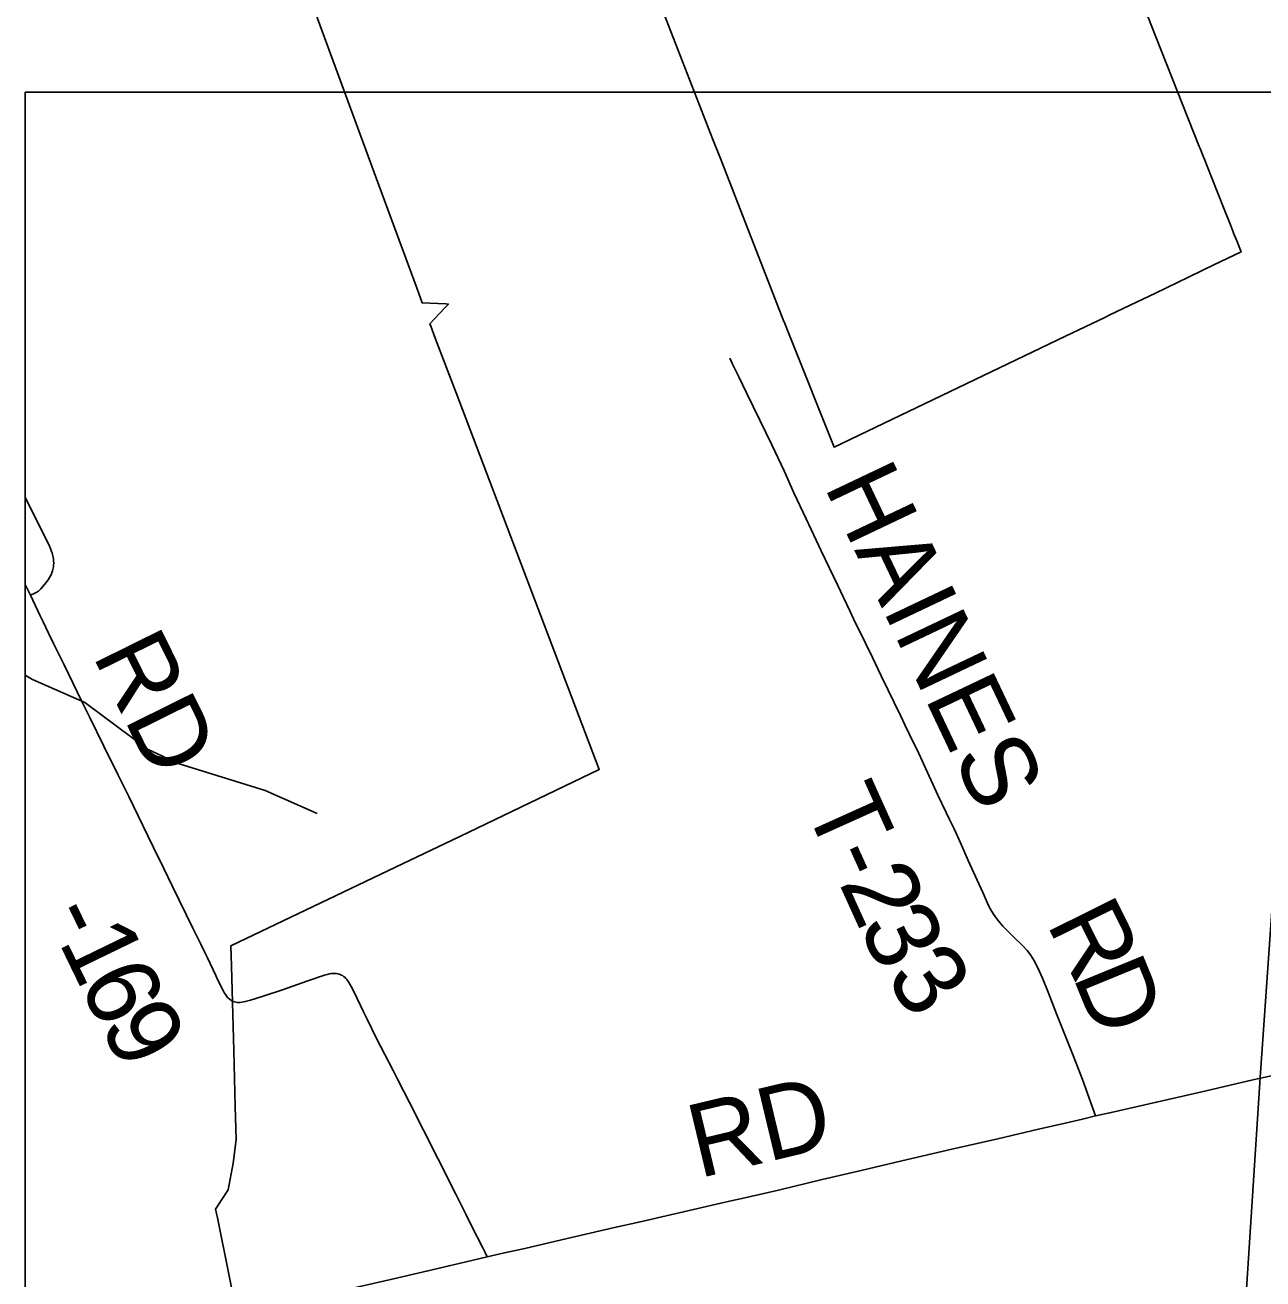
# Model space of a CAD drawing. Extents: x -1.4 to 35.4, y 0 to 22.
# Drawn here: x 9.63 to 10.589, y 18.935 to 19.907 of the extents above; entities that cross this region are included whole.
import ezdxf

# ---------------------------------------------------------------- set-up
doc = ezdxf.new("R2010")
doc.units = 0
for name, color, linetype in [('GM_X_County_Road', 7, 'Continuous'), ('GM_X_County_Road_Text', 7, 'Continuous'), ('GM_X_County_Text', 7, 'Continuous'), ('GM_X_Minor_River', 7, 'Continuous'), ('GM_X_Township_Road', 7, 'Continuous'), ('GM_X_Township_Road_Text', 7, 'Continuous'), ('SC_Scratch1', 7, 'Continuous'), ('SH_Border', 7, 'Continuous')]:
    doc.layers.add(name, color=color, linetype=linetype)

msp = doc.modelspace()

# ---------------------------------------------------------------- linework, layer by layer
at = {"layer": 'GM_X_County_Road'}
msp.add_line((10.58726, 19.09016), (10.6385, 19.10166), dxfattribs=at)
for points in [[(10.45937, 19.06101), (10.4717, 19.06364), (10.50679, 19.07154), (10.54183, 19.07967), (10.58049, 19.08864), (10.58726, 19.09016)], [(9.98814, 18.95174), (10.00141, 18.95477), (10.01719, 18.95822), (10.04562, 18.9649), (10.08679, 18.97443), (10.10556, 18.97872), (10.13344, 18.98502), (10.16914, 18.99337), (10.17819, 18.99553), (10.18545, 18.99706), (10.20486, 19.00138), (10.21393, 19.00353), (10.24775, 19.01172), (10.278, 19.01879), (10.30945, 19.02616), (10.34819, 19.03512), (10.38392, 19.04334), (10.41538, 19.05069), (10.43599, 19.05529), (10.44931, 19.05845), (10.45937, 19.06101)], [(9.62989, 18.85875), (9.65492, 18.86596), (9.69968, 18.87889), (9.71821, 18.88411), (9.72777, 18.88683), (9.73494, 18.88887), (9.74391, 18.89138), (9.75948, 18.89565), (9.79363, 18.90497), (9.81047, 18.90931), (9.83211, 18.91501), (9.86281, 18.92277), (9.87307, 18.92521), (9.88824, 18.9285), (9.91428, 18.93448), (9.94215, 18.94082), (9.95846, 18.94481), (9.97174, 18.94798), (9.98814, 18.95174)]]:
    msp.add_lwpolyline(points, dxfattribs=at)
at = {"layer": 'GM_X_County_Text'}
for points in [[(10.50004, 19.91336), (10.50623, 19.89752), (10.53988, 19.81262), (10.54054, 19.81096), (10.54337, 19.80382), (10.54365, 19.80312), (10.54937, 19.78868), (10.55426, 19.77635), (10.55914, 19.76403), (10.56403, 19.7517), (10.56648, 19.74552), (10.56654, 19.74537), (10.56891, 19.73938), (10.57227, 19.73091), (10.57233, 19.73076), (10.57227, 19.73073), (10.55133, 19.72067), (10.54276, 19.71656), (10.53163, 19.71121), (10.52306, 19.70709), (10.5145, 19.70298), (10.50594, 19.69887), (10.49128, 19.69183), (10.47068, 19.68193), (10.46665, 19.67999), (10.43628, 19.66541), (10.25684, 19.57938), (10.22256, 19.66541), (10.21808, 19.67664), (10.21802, 19.67679), (10.19129, 19.74537), (10.16877, 19.80312), (10.16302, 19.81788), (10.09769, 19.98574)], [(9.85009, 19.92966), (9.90414, 19.78253), (9.93367, 19.70219), (9.93762, 19.69141), (9.95607, 19.69045), (9.95795, 19.69035), (9.95496, 19.68714), (9.94367, 19.67503), (9.94436, 19.67315), (9.94782, 19.66403), (9.96394, 19.62159), (10.07489, 19.32942), (9.96672, 19.2777), (9.917, 19.25392), (9.78926, 19.19284), (9.78979, 19.17711), (9.79044, 19.1581), (9.79162, 19.11174), (9.79274, 19.06819), (9.79339, 19.04273), (9.79111, 19.02432), (9.78736, 19.00362), (9.77758, 18.98876), (9.77895, 18.98193), (9.78771, 18.93823), (9.80036, 18.87509)]]:
    msp.add_lwpolyline(points, dxfattribs=at)
at = {"layer": 'GM_X_Minor_River'}
msp.add_lwpolyline([(9.62989, 19.40265), (9.63561, 19.39924), (9.67632, 19.38143), (9.72468, 19.34525), (9.74841, 19.3342), (9.81601, 19.31327), (9.85634, 19.29547)], dxfattribs=at)
at = {"layer": 'GM_X_Township_Road'}
msp.add_line((9.63402, 19.46465), (9.62989, 19.47303), dxfattribs=at)
for points in [[(10.39621, 19.19961), (10.39254, 19.20316), (10.38777, 19.20811), (10.3837, 19.21287), (10.38035, 19.21742), (10.37837, 19.22065), (10.37663, 19.224), (10.37236, 19.23366), (10.36769, 19.2438), (10.36075, 19.25907), (10.35474, 19.2727), (10.34988, 19.28342), (10.34642, 19.29069), (10.34375, 19.29629), (10.33735, 19.30976), (10.32539, 19.33571), (10.32118, 19.3447), (10.31881, 19.34975), (10.31205, 19.3637), (10.30857, 19.37099), (10.30342, 19.38159), (10.29876, 19.39106), (10.29338, 19.40225), (10.28671, 19.41625), (10.28136, 19.42746), (10.27198, 19.44638), (10.26904, 19.45255), (10.25947, 19.47276), (10.24681, 19.49907), (10.23515, 19.52379), (10.22578, 19.54411), (10.2181, 19.56108), (10.20853, 19.58128), (10.19933, 19.60028), (10.18902, 19.62152), (10.18315, 19.63385), (10.17822, 19.64385), (10.17609, 19.64834)], [(9.63402, 19.46465), (9.63746, 19.46621), (9.63891, 19.46699), (9.63965, 19.46745), (9.64026, 19.46786), (9.64112, 19.4686), (9.64203, 19.4695), (9.64496, 19.473), (9.64768, 19.47654), (9.64885, 19.47845), (9.64963, 19.4798), (9.65025, 19.48107), (9.65069, 19.48222), (9.65115, 19.4835), (9.65146, 19.4847), (9.65168, 19.48568), (9.65181, 19.48654), (9.65197, 19.4879), (9.65205, 19.48946), (9.65201, 19.49126), (9.65189, 19.49287), (9.65177, 19.49394), (9.65152, 19.49509), (9.65119, 19.49624), (9.65082, 19.49752), (9.65041, 19.49867), (9.64987, 19.50006), (9.64938, 19.50126), (9.64845, 19.50333), (9.64295, 19.51454), (9.63026, 19.54019), (9.62989, 19.54094)], [(9.64136, 19.44909), (9.63973, 19.45244), (9.63402, 19.46465)], [(9.98814, 18.95174), (9.98646, 18.95504), (9.98432, 18.95922), (9.97622, 18.9753), (9.97144, 18.98471), (9.96365, 19.00026), (9.9497, 19.02802), (9.92792, 19.07131), (9.91857, 19.08956), (9.91514, 19.09617), (9.902, 19.12157), (9.89489, 19.13611), (9.89217, 19.14156), (9.88485, 19.15693), (9.88263, 19.16137), (9.88165, 19.16322), (9.88058, 19.1649), (9.87988, 19.16589), (9.87918, 19.16675), (9.8784, 19.16761), (9.87758, 19.16844), (9.87672, 19.16913), (9.87585, 19.16975), (9.87499, 19.1702), (9.87413, 19.17058), (9.87322, 19.17091), (9.87236, 19.17115), (9.87133, 19.17132), (9.8703, 19.1714), (9.86932, 19.17144), (9.86829, 19.1714), (9.8671, 19.17127), (9.86594, 19.17106), (9.86397, 19.17061), (9.86185, 19.17002), (9.84838, 19.16534), (9.83015, 19.15906), (9.81362, 19.15362), (9.80464, 19.15075), (9.80047, 19.14961), (9.79908, 19.14933), (9.79776, 19.14912), (9.79653, 19.149), (9.79534, 19.14895), (9.79427, 19.14904), (9.7932, 19.1492), (9.79217, 19.14945), (9.79127, 19.14978), (9.7902, 19.15031), (9.78917, 19.15097), (9.78794, 19.15187), (9.78744, 19.15228), (9.78683, 19.15286), (9.78617, 19.1536), (9.78535, 19.15483), (9.78457, 19.15607), (9.78354, 19.15779), (9.78188, 19.16101), (9.7807, 19.16342), (9.77911, 19.16672), (9.77762, 19.16979), (9.77116, 19.18362), (9.76899, 19.18812), (9.76599, 19.19423), (9.75998, 19.20649), (9.74406, 19.23883), (9.73704, 19.25339), (9.72941, 19.269), (9.72493, 19.27822), (9.71758, 19.29351), (9.71021, 19.30854), (9.70201, 19.32527), (9.69097, 19.34754), (9.67969, 19.37039), (9.67366, 19.38266), (9.66006, 19.4106), (9.65223, 19.42679), (9.64812, 19.43515), (9.64382, 19.44405), (9.64136, 19.44909)], [(10.45937, 19.06101), (10.44953, 19.08935), (10.44228, 19.10784), (10.42935, 19.14012), (10.42283, 19.15687), (10.41835, 19.16777), (10.41458, 19.17624), (10.41174, 19.18169), (10.40915, 19.18583), (10.40656, 19.18921), (10.40281, 19.19323), (10.39621, 19.19961)]]:
    msp.add_lwpolyline(points, dxfattribs=at)
at = {"layer": 'SC_Scratch1'}
msp.add_lwpolyline([(10.64054, 19.85458), (9.62989, 19.85458), (9.62989, 18.69721), (9.97545, 18.69222), (10.5071, 18.64115), (10.55586, 18.63716), (10.5577, 18.67819), (10.56638, 18.80572), (10.57409, 18.89083), (10.58703, 19.0907), (10.63926, 19.83648), (10.63983, 19.84446)], close=True, dxfattribs=at)
msp.add_lwpolyline([(16.42989, 19.85458), (10.64054, 19.85458), (10.63983, 19.84446), (10.63926, 19.83648), (10.58703, 19.0907), (10.57409, 18.89083), (10.56638, 18.80572), (10.5577, 18.67819), (10.55586, 18.63716), (10.54846, 18.53496), (10.47334, 17.88769)], dxfattribs=at)
at = {"layer": 'SH_Border'}
msp.add_lwpolyline([(9.62989, 19.85458), (9.62989, 13.05458), (16.42989, 13.05458), (16.42989, 19.85458)], close=True, dxfattribs=at)

# ---------------------------------------------------------------- texts
at = {"layer": 'GM_X_County_Road_Text'}
msp.add_text('RD', height=0.056818, rotation=13.43927, dxfattribs=at).set_placement((10.15204, 19.01255))
at = {"layer": 'GM_X_Township_Road_Text'}
for s, height, rotation, p in [('HAINES', 0.056818, 295.42744, (10.24876, 19.54941)), ('RD', 0.056818, 296.35148, (9.68181, 19.41833)), ('T', 0.05682, 294.24534, (10.23331, 19.3017)), ('-', 0.05682, 294.27873, (10.25078, 19.26292)), ('2', 0.05682, 294.41997, (10.26043, 19.24151)), ('R', 0.05682, 296.39923, (10.42118, 19.2103)), ('-', 0.05682, 295.85636, (9.64536, 19.21725)), ('3', 0.05682, 295.53362, (10.27541, 19.20855)), ('1', 0.05682, 295.89125, (9.65555, 19.19622)), ('3', 0.05682, 305.16604, (10.29576, 19.16799)), ('6', 0.05682, 295.98311, (9.67088, 19.16464)), ('D', 0.05682, 292.3419, (10.44149, 19.16947)), ('9', 0.05682, 298.10228, (9.68726, 19.13114))]:
    msp.add_text(s, height=height, rotation=rotation, dxfattribs=at).set_placement(p)

doc.saveas('drawing.dxf')
